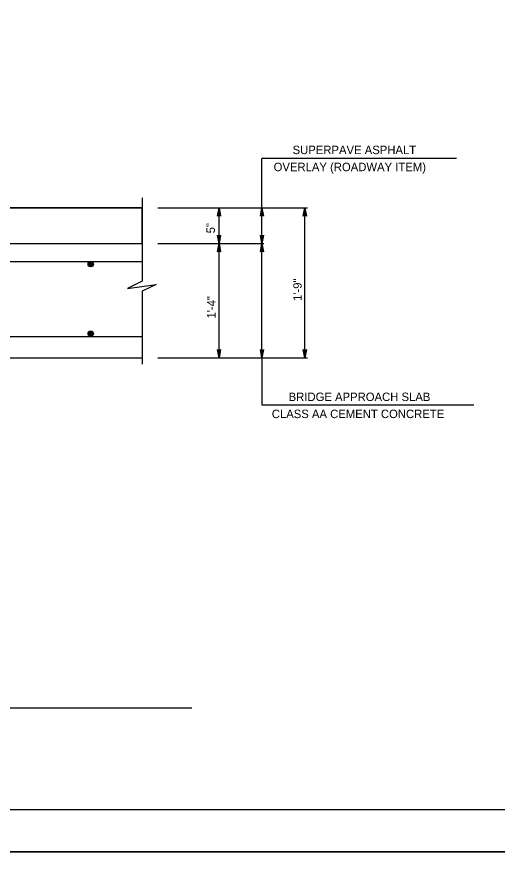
# Model space of a CAD drawing. Extents: x 636530 to 644067, y 294168 to 299122.
# Drawn here: x 641885.3 to 642056.2, y 297131 to 297435.5 of the extents above; entities that cross this region are included whole.
import ezdxf

# ---------------------------------------------------------------- set-up
doc = ezdxf.new("R2010")
doc.units = 0
doc.layers.add('1', color=7, linetype='Continuous')
doc.layers.add('PLT-BNDY', color=7, linetype='Continuous')

msp = doc.modelspace()

# ---------------------------------------------------------------- linework, layer by layer
at = {"layer": '1'}
for p, q in [((641972.31, 297367.58), (641972.31, 297385.17)), ((642041.43, 297385.17), (641972.31, 297385.17)), ((641929.75, 297371.13), (641929.75, 297341.51)), ((641778.94, 297367.58), (641929.75, 297367.58)), ((641935.3, 297367.58), (641988.48, 297367.58)), ((641957.07, 297314.24), (641957.07, 297367.58)), ((641972.31, 297314.24), (641972.31, 297367.58)), ((641987.55, 297314.24), (641987.55, 297367.58)), ((641779.33, 297354.88), (641929.75, 297354.88)), ((641935.3, 297354.88), (641973, 297354.88)), ((641877.47, 297348.53), (641929.75, 297348.53)), ((641929.75, 297337.99), (641929.75, 297311.93)), ((641877.47, 297321.87), (641929.75, 297321.87)), ((641778.37, 297314.24), (641929.75, 297314.24)), ((641935.3, 297314.24), (641988.48, 297314.24)), ((641972.31, 297314.24), (641972.31, 297297.51)), ((641972.31, 297297.51), (642047.7, 297297.51)), ((641676.57, 297189.71), (641947.37, 297189.71)), ((641569.78, 297153.48), (642355.78, 297153.48))]:
    msp.add_line(p, q, dxfattribs=at)
msp.add_lwpolyline([(641929.75, 297367.58), (641778.94, 297367.58), (641778.94, 297365.68), (641777.99, 297365.68), (641777.99, 297354.88), (641929.75, 297354.88)], close=True, dxfattribs=at)
for points in [[(641957.07, 297367.58), (641957.63, 297364.6), (641957.47, 297364.83), (641957.27, 297364.95), (641957.07, 297364.98), (641956.87, 297364.95), (641956.67, 297364.83), (641956.51, 297364.6), (641957.07, 297367.58), (641956.67, 297364.83), (641956.87, 297364.95), (641957.07, 297367.58), (641957.07, 297364.98), (641957.27, 297364.95), (641957.07, 297367.58), (641957.47, 297364.83)], [(641972.31, 297367.58), (641972.87, 297364.6), (641972.71, 297364.83), (641972.51, 297364.95), (641972.31, 297364.98), (641972.11, 297364.95), (641971.91, 297364.83), (641971.75, 297364.6), (641972.31, 297367.58), (641971.91, 297364.83), (641972.11, 297364.95), (641972.31, 297367.58), (641972.31, 297364.98), (641972.51, 297364.95), (641972.31, 297367.58), (641972.71, 297364.83)], [(641987.55, 297367.58), (641988.11, 297364.6), (641987.95, 297364.83), (641987.75, 297364.95), (641987.55, 297364.98), (641987.35, 297364.95), (641987.15, 297364.83), (641986.99, 297364.6), (641987.55, 297367.58), (641987.15, 297364.83), (641987.35, 297364.95), (641987.55, 297367.58), (641987.55, 297364.98), (641987.75, 297364.95), (641987.55, 297367.58), (641987.95, 297364.83)], [(641957.07, 297354.88), (641956.51, 297357.87), (641956.67, 297357.64), (641956.87, 297357.52), (641957.07, 297357.48), (641957.27, 297357.52), (641957.47, 297357.64), (641957.63, 297357.87), (641957.07, 297354.88), (641957.47, 297357.64), (641957.27, 297357.52), (641957.07, 297354.88), (641957.07, 297357.48), (641956.87, 297357.52), (641957.07, 297354.88), (641956.67, 297357.64)], [(641972.31, 297354.88), (641971.75, 297357.87), (641971.91, 297357.64), (641972.11, 297357.52), (641972.31, 297357.48), (641972.51, 297357.52), (641972.71, 297357.64), (641972.87, 297357.87), (641972.31, 297354.88), (641972.71, 297357.64), (641972.51, 297357.52), (641972.31, 297354.88), (641972.31, 297357.48), (641972.11, 297357.52), (641972.31, 297354.88), (641971.91, 297357.64)], [(641957.07, 297354.88), (641957.63, 297351.9), (641957.47, 297352.13), (641957.27, 297352.25), (641957.07, 297352.28), (641956.87, 297352.25), (641956.67, 297352.13), (641956.51, 297351.9), (641957.07, 297354.88), (641956.67, 297352.13), (641956.87, 297352.25), (641957.07, 297354.88), (641957.07, 297352.28), (641957.27, 297352.25), (641957.07, 297354.88), (641957.47, 297352.13)], [(641972.31, 297354.88), (641972.87, 297351.9), (641972.71, 297352.13), (641972.51, 297352.25), (641972.31, 297352.28), (641972.11, 297352.25), (641971.91, 297352.13), (641971.75, 297351.9), (641972.31, 297354.88), (641971.91, 297352.13), (641972.11, 297352.25), (641972.31, 297354.88), (641972.31, 297352.28), (641972.51, 297352.25), (641972.31, 297354.88), (641972.71, 297352.13)], [(641929.75, 297341.51), (641924.56, 297338.97), (641934.71, 297340.35), (641929.75, 297337.99)], [(641957.07, 297314.24), (641956.51, 297317.23), (641956.67, 297317), (641956.87, 297316.88), (641957.07, 297316.84), (641957.27, 297316.88), (641957.47, 297317), (641957.63, 297317.23), (641957.07, 297314.24), (641957.47, 297317), (641957.27, 297316.88), (641957.07, 297314.24), (641957.07, 297316.84), (641956.87, 297316.88), (641957.07, 297314.24), (641956.67, 297317)], [(641972.31, 297314.24), (641971.75, 297317.23), (641971.91, 297317), (641972.11, 297316.88), (641972.31, 297316.84), (641972.51, 297316.88), (641972.71, 297317), (641972.87, 297317.23), (641972.31, 297314.24), (641972.71, 297317), (641972.51, 297316.88), (641972.31, 297314.24), (641972.31, 297316.84), (641972.11, 297316.88), (641972.31, 297314.24), (641971.91, 297317)], [(641987.55, 297314.24), (641986.99, 297317.23), (641987.15, 297317), (641987.35, 297316.88), (641987.55, 297316.84), (641987.75, 297316.88), (641987.95, 297317), (641988.11, 297317.23), (641987.55, 297314.24), (641987.95, 297317), (641987.75, 297316.88), (641987.55, 297314.24), (641987.55, 297316.84), (641987.35, 297316.88), (641987.55, 297314.24), (641987.15, 297317)]]:
    msp.add_lwpolyline(points, dxfattribs=at)
for centre, radius in [((641911.43, 297347.58), 0.952), ((641911.43, 297347.58), 0.714), ((641911.43, 297347.58), 0.476), ((641911.43, 297347.58), 0.238), ((641911.43, 297322.82), 0.952), ((641911.43, 297322.82), 0.714), ((641911.43, 297322.82), 0.476), ((641911.43, 297322.82), 0.238)]:
    msp.add_circle(centre, radius, dxfattribs=at)
at = {"layer": 'PLT-BNDY'}
for points in [[(641529.78, 297732.48), (642370.78, 297732.48), (642370.78, 297138.48), (641529.78, 297138.48)], [(641529.78, 297138.48), (642370.78, 297138.48), (642370.78, 296544.48), (641529.78, 296544.48)]]:
    msp.add_lwpolyline(points, close=True, dxfattribs=at)

# ---------------------------------------------------------------- texts
at = {"layer": '1'}
for s, rotation, p in [('SUPERPAVE ASPHALT', 360, (641983.21, 297386.73)), ('OVERLAY (ROADWAY ITEM)', 360, (641976.46, 297380.66)), ('5"', 90, (641955.6, 297358.55)), ('1\'-9"', 90, (641986.45, 297334.47)), ('1\'-4"', 90, (641955.81, 297328.22)), ('BRIDGE APPROACH SLAB', 360, (641981.81, 297298.87)), ('CLASS AA CEMENT CONCRETE', 360, (641975.82, 297292.8))]:
    msp.add_text(s, height=3, rotation=rotation, dxfattribs=at).set_placement(p)

doc.saveas('drawing.dxf')
